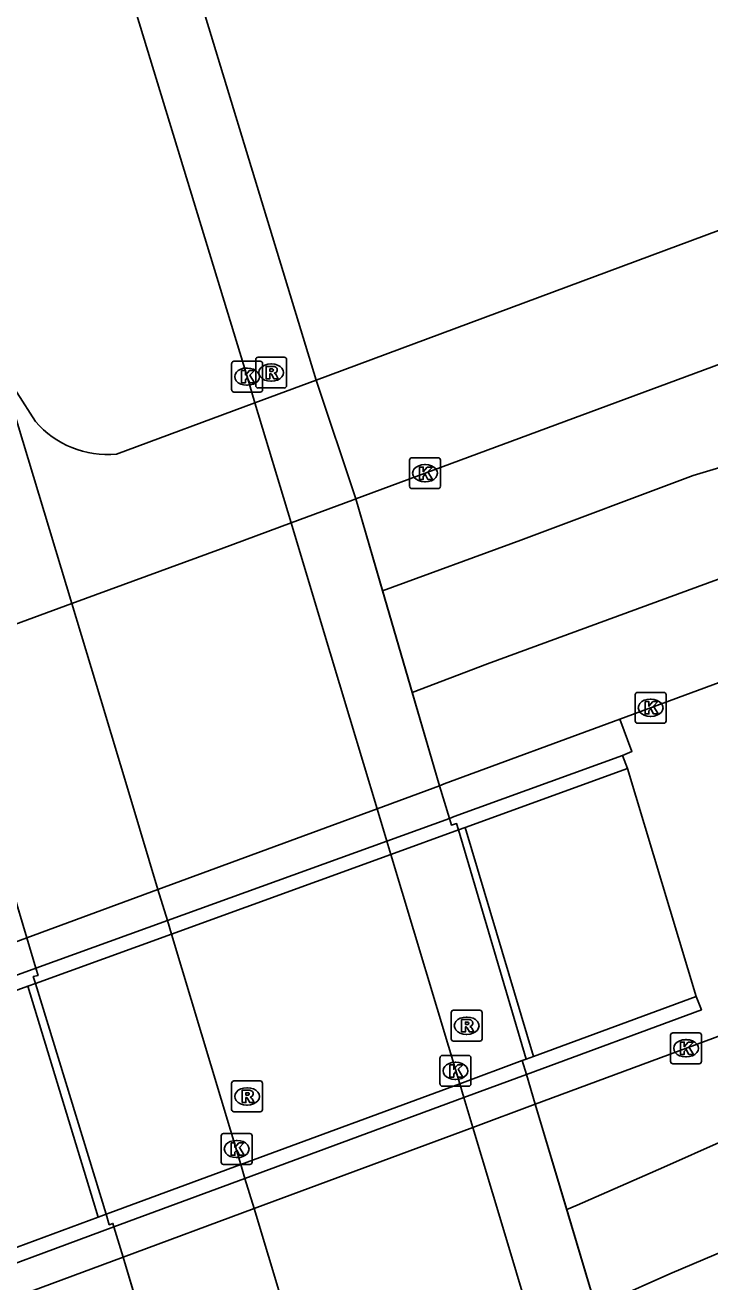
# Model space of a CAD drawing. Extents: x 160806 to 161707, y 383697 to 384148.
# Drawn here: x 161125.67 to 161147.87, y 383881.02 to 383921.78 of the extents above; entities that cross this region are included whole.
import ezdxf

# ---------------------------------------------------------------- set-up
doc = ezdxf.new("R2010")
doc.units = 0
for name, color, linetype in [('IMGEO_Berm_groen', 7, 'Continuous'), ('IMGEO_Erf', 7, 'Continuous'), ('IMGEO_Fietspad_gesloten', 7, 'Continuous'), ('IMGEO_Kolk', 7, 'Continuous'), ('IMGEO_Muur', 7, 'Continuous'), ('IMGEO_Rijbaan_lokaal_gesloten', 7, 'Continuous'), ('IMGEO_Rioolput', 7, 'Continuous'), ('IMGEO_Tunneldeel', 7, 'Continuous'), ('IMGEO_Voetpad_open', 7, 'Continuous')]:
    doc.layers.add(name, color=color, linetype=linetype)

msp = doc.modelspace()

# ---------------------------------------------------------------- linework, layer by layer
at = {"layer": 'IMGEO_Berm_groen'}
for points in [[(161145.198, 383897.673), (161147.424, 383890.278)], [(161142.214, 383886.781), (161141.926, 383887.748)], [(161128.553, 383882.806), (161128.848, 383881.822)]]:
    msp.add_lwpolyline(points, dxfattribs=at)
at = {"layer": 'IMGEO_Erf'}
msp.add_lwpolyline([(161130.022, 383926.988), (161135.107, 383910.27)], dxfattribs=at)
at = {"layer": 'IMGEO_Fietspad_gesloten'}
for points in [[(161137.527, 383894.886), (161137.397, 383895.319), (161137.082, 383896.366), (161136.2, 383899.301), (161135.228, 383902.537), (161134.295, 383905.64), (161133.125, 383909.533), (161132.871, 383910.379), (161128.001, 383926.363)], [(161130.415, 383892.303), (161130.285, 383892.737), (161129.981, 383893.745), (161129.099, 383896.676), (161128.124, 383899.912), (161127.188, 383903.021), (161124.879, 383910.69), (161120.828, 383924.144)], [(161130.415, 383892.303), (161137.527, 383894.886)], [(161139.762, 383887.449), (161137.527, 383894.886)], [(161132.666, 383884.829), (161130.415, 383892.303)], [(161139.762, 383887.449), (161132.666, 383884.829)], [(161145.381, 383868.752), (161143.943, 383873.537), (161143.043, 383876.531), (161142.082, 383879.729), (161141.127, 383882.908), (161140.189, 383886.03), (161139.898, 383886.998), (161139.762, 383887.449)], [(161138.282, 383866.176), (161136.85, 383870.932), (161135.955, 383873.904), (161134.987, 383877.121), (161134.025, 383880.315), (161133.097, 383883.398), (161132.802, 383884.376), (161132.666, 383884.829)]]:
    msp.add_lwpolyline(points, dxfattribs=at)
at = {"layer": 'IMGEO_Kolk'}
for p, q in [((161132.37, 383909.953), (161132.37, 383910.805)), ((161132.445, 383910.879), (161133.297, 383910.879)), ((161133.371, 383910.805), (161133.371, 383909.953)), ((161132.858, 383910.659), (161132.883, 383910.659)), ((161133.297, 383909.879), (161132.445, 383909.879)), ((161132.881, 383910.099), (161132.856, 383910.099)), ((161138.138, 383906.822), (161138.138, 383907.674)), ((161138.213, 383907.748), (161139.065, 383907.748)), ((161138.626, 383907.528), (161138.651, 383907.528)), ((161139.139, 383907.674), (161139.139, 383906.822)), ((161139.065, 383906.748), (161138.213, 383906.748)), ((161138.649, 383906.968), (161138.624, 383906.968)), ((161145.528, 383900.14), (161146.38, 383900.14)), ((161145.453, 383899.214), (161145.453, 383900.066)), ((161145.941, 383899.92), (161145.966, 383899.92)), ((161146.454, 383900.066), (161146.454, 383899.214)), ((161145.964, 383899.36), (161145.939, 383899.36)), ((161146.38, 383899.14), (161145.528, 383899.14)), ((161146.675, 383889.098), (161147.527, 383889.098)), ((161146.6, 383888.172), (161146.6, 383889.024)), ((161147.088, 383888.878), (161147.113, 383888.878)), ((161147.601, 383889.024), (161147.601, 383888.172)), ((161139.124, 383887.441), (161139.124, 383888.293)), ((161139.199, 383888.367), (161140.051, 383888.367)), ((161140.125, 383888.293), (161140.125, 383887.441)), ((161147.111, 383888.318), (161147.086, 383888.318)), ((161139.612, 383888.147), (161139.637, 383888.147)), ((161147.527, 383888.098), (161146.675, 383888.098)), ((161139.635, 383887.587), (161139.61, 383887.587)), ((161140.051, 383887.367), (161139.199, 383887.367)), ((161132.106, 383885.832), (161132.958, 383885.832)), ((161132.031, 383884.906), (161132.031, 383885.758)), ((161132.519, 383885.612), (161132.544, 383885.612)), ((161133.032, 383885.758), (161133.032, 383884.906)), ((161132.542, 383885.052), (161132.517, 383885.052)), ((161132.958, 383884.832), (161132.106, 383884.832))]:
    msp.add_line(p, q, dxfattribs=at)
for points in [[(161132.37, 383909.953), (161132.37, 383910.805)], [(161132.445, 383910.879), (161133.297, 383910.879)], [(161133.371, 383910.805), (161133.371, 383909.953)], [(161132.691, 383910.579), (161132.814, 383910.579), (161132.814, 383910.428), (161132.944, 383910.579), (161133.108, 383910.579), (161132.962, 383910.428), (161133.115, 383910.179), (161132.963, 383910.179), (161132.878, 383910.343), (161132.814, 383910.276), (161132.814, 383910.179), (161132.691, 383910.179), (161132.691, 383910.579)], [(161133.297, 383909.879), (161132.445, 383909.879)], [(161138.138, 383906.822), (161138.138, 383907.674)], [(161138.213, 383907.748), (161139.065, 383907.748)], [(161138.459, 383907.448), (161138.582, 383907.448), (161138.582, 383907.297), (161138.712, 383907.448), (161138.876, 383907.448), (161138.73, 383907.297), (161138.883, 383907.048), (161138.731, 383907.048), (161138.646, 383907.212), (161138.582, 383907.145), (161138.582, 383907.048), (161138.459, 383907.048), (161138.459, 383907.448)], [(161139.139, 383907.674), (161139.139, 383906.822)], [(161139.065, 383906.748), (161138.213, 383906.748)], [(161145.528, 383900.14), (161146.38, 383900.14)], [(161145.453, 383899.214), (161145.453, 383900.066)], [(161145.774, 383899.84), (161145.897, 383899.84), (161145.897, 383899.689), (161146.027, 383899.84), (161146.191, 383899.84), (161146.045, 383899.689), (161146.198, 383899.44), (161146.046, 383899.44), (161145.961, 383899.604), (161145.897, 383899.537), (161145.897, 383899.44), (161145.774, 383899.44), (161145.774, 383899.84)], [(161146.454, 383900.066), (161146.454, 383899.214)], [(161146.38, 383899.14), (161145.528, 383899.14)], [(161146.675, 383889.098), (161147.527, 383889.098)], [(161146.6, 383888.172), (161146.6, 383889.024)], [(161146.921, 383888.798), (161147.044, 383888.798), (161147.044, 383888.647), (161147.174, 383888.798), (161147.338, 383888.798), (161147.192, 383888.647), (161147.345, 383888.398), (161147.193, 383888.398), (161147.108, 383888.562), (161147.044, 383888.495), (161147.044, 383888.398), (161146.921, 383888.398), (161146.921, 383888.798)], [(161147.601, 383889.024), (161147.601, 383888.172)], [(161139.124, 383887.441), (161139.124, 383888.293)], [(161139.199, 383888.367), (161140.051, 383888.367)], [(161140.125, 383888.293), (161140.125, 383887.441)], [(161139.445, 383888.067), (161139.568, 383888.067), (161139.568, 383887.916), (161139.698, 383888.067), (161139.862, 383888.067), (161139.716, 383887.916), (161139.869, 383887.667), (161139.717, 383887.667), (161139.632, 383887.831), (161139.568, 383887.764), (161139.568, 383887.667), (161139.445, 383887.667), (161139.445, 383888.067)], [(161147.527, 383888.098), (161146.675, 383888.098)], [(161140.051, 383887.367), (161139.199, 383887.367)], [(161132.106, 383885.832), (161132.958, 383885.832)], [(161132.031, 383884.906), (161132.031, 383885.758)], [(161132.352, 383885.532), (161132.475, 383885.532), (161132.475, 383885.381), (161132.605, 383885.532), (161132.769, 383885.532), (161132.623, 383885.381), (161132.776, 383885.132), (161132.624, 383885.132), (161132.539, 383885.296), (161132.475, 383885.229), (161132.475, 383885.132), (161132.352, 383885.132), (161132.352, 383885.532)], [(161133.032, 383885.758), (161133.032, 383884.906)], [(161132.958, 383884.832), (161132.106, 383884.832)]]:
    msp.add_lwpolyline(points, dxfattribs=at)
for centre, start, end in [((161132.447, 383910.803), 91.552, 178.448), ((161132.447, 383910.803), 91.552, 178.448), ((161133.295, 383910.803), 1.552, 88.448), ((161133.295, 383910.803), 1.552, 88.448), ((161132.447, 383909.955), 181.552, 268.448), ((161132.447, 383909.955), 181.552, 268.448), ((161133.295, 383909.955), 271.552, 358.448), ((161133.295, 383909.955), 271.552, 358.448), ((161138.215, 383907.672), 91.552, 178.448), ((161138.215, 383907.672), 91.552, 178.448), ((161139.063, 383907.672), 1.552, 88.448), ((161139.063, 383907.672), 1.552, 88.448), ((161138.215, 383906.824), 181.552, 268.448), ((161138.215, 383906.824), 181.552, 268.448), ((161139.063, 383906.824), 271.552, 358.448), ((161139.063, 383906.824), 271.552, 358.448), ((161145.53, 383900.064), 91.552, 178.448), ((161145.53, 383900.064), 91.552, 178.448), ((161146.378, 383900.064), 1.552, 88.448), ((161146.378, 383900.064), 1.552, 88.448), ((161145.53, 383899.216), 181.552, 268.448), ((161145.53, 383899.216), 181.552, 268.448), ((161146.378, 383899.216), 271.552, 358.448), ((161146.378, 383899.216), 271.552, 358.448), ((161146.677, 383889.022), 91.552, 178.448), ((161146.677, 383889.022), 91.552, 178.448), ((161147.525, 383889.022), 1.552, 88.448), ((161147.525, 383889.022), 1.552, 88.448), ((161139.201, 383888.291), 91.552, 178.448), ((161139.201, 383888.291), 91.552, 178.448), ((161140.049, 383888.291), 1.552, 88.448), ((161140.049, 383888.291), 1.552, 88.448), ((161146.677, 383888.174), 181.552, 268.448), ((161146.677, 383888.174), 181.552, 268.448), ((161147.525, 383888.174), 271.552, 358.448), ((161147.525, 383888.174), 271.552, 358.448), ((161139.201, 383887.443), 181.552, 268.448), ((161139.201, 383887.443), 181.552, 268.448), ((161140.049, 383887.443), 271.552, 358.448), ((161140.049, 383887.443), 271.552, 358.448), ((161132.108, 383885.756), 91.552, 178.448), ((161132.108, 383885.756), 91.552, 178.448), ((161132.956, 383885.756), 1.552, 88.448), ((161132.956, 383885.756), 1.552, 88.448), ((161132.108, 383884.908), 181.552, 268.448), ((161132.108, 383884.908), 181.552, 268.448), ((161132.956, 383884.908), 271.552, 358.448), ((161132.956, 383884.908), 271.552, 358.448)]:
    msp.add_arc(centre, 0.0765, start, end, dxfattribs=at)
for centre, major_axis, ratio, start_param, end_param in [((161132.857, 383910.379), (-0.387, 0.002), 0.722429, 4.712389, 7.853982), ((161132.882, 383910.379), (-0.39, 0.002), 0.717154, 1.570796, 4.712389), ((161138.625, 383907.248), (-0.387, 0.002), 0.722429, 4.712389, 7.853982), ((161138.65, 383907.248), (-0.39, 0.002), 0.717154, 1.570796, 4.712389), ((161145.94, 383899.64), (-0.387, 0.002), 0.722429, 4.712389, 7.853982), ((161145.965, 383899.64), (-0.39, 0.002), 0.717154, 1.570796, 4.712389), ((161147.087, 383888.598), (-0.387, 0.002), 0.722429, 4.712389, 7.853982), ((161147.112, 383888.598), (-0.39, 0.002), 0.717154, 1.570796, 4.712389), ((161139.611, 383887.867), (-0.387, 0.002), 0.722429, 4.712389, 7.853982), ((161139.636, 383887.867), (-0.39, 0.002), 0.717154, 1.570796, 4.712389), ((161132.518, 383885.332), (-0.387, 0.002), 0.722429, 4.712389, 7.853982), ((161132.543, 383885.332), (-0.39, 0.002), 0.717154, 1.570796, 4.712389)]:
    msp.add_ellipse(centre, major_axis=major_axis, ratio=ratio, start_param=start_param, end_param=end_param, dxfattribs=at)
at = {"layer": 'IMGEO_Muur'}
for points in [[(161139.429, 383896.055), (161139.588, 383896.113), (161145.044, 383898.093)], [(161145.044, 383898.093), (161145.198, 383897.673)], [(161145.198, 383897.673), (161139.938, 383895.762)], [(161126.025, 383891.192), (161130.285, 383892.737), (161137.397, 383895.319), (161139.429, 383896.055)], [(161139.721, 383895.683), (161139.661, 383895.886), (161139.496, 383895.835), (161139.429, 383896.055)], [(161137.527, 383894.886), (161139.721, 383895.683)], [(161139.721, 383895.683), (161139.938, 383895.762)], [(161141.92, 383888.245), (161139.721, 383895.683)], [(161139.938, 383895.762), (161142.156, 383888.333)], [(161130.415, 383892.303), (161137.527, 383894.886)], [(161126.007, 383890.701), (161130.415, 383892.303)], [(161120.34, 383889.129), (161126.025, 383891.192)], [(161126.025, 383891.192), (161126.095, 383890.959), (161125.939, 383890.924), (161126.007, 383890.701)], [(161125.762, 383890.612), (161120.499, 383888.7)], [(161126.007, 383890.701), (161125.762, 383890.612)], [(161128.04, 383883.122), (161125.762, 383890.612)], [(161126.007, 383890.701), (161128.299, 383883.216)], [(161147.424, 383890.278), (161147.599, 383889.845), (161141.926, 383887.748)], [(161142.156, 383888.333), (161147.424, 383890.278)], [(161142.156, 383888.333), (161141.92, 383888.245)], [(161141.791, 383888.198), (161139.762, 383887.449)], [(161141.791, 383888.198), (161141.92, 383888.245)], [(161141.926, 383887.748), (161141.791, 383888.198)], [(161128.553, 383882.806), (161132.802, 383884.376), (161139.898, 383886.998), (161141.926, 383887.748)], [(161139.762, 383887.449), (161132.666, 383884.829)], [(161132.666, 383884.829), (161128.417, 383883.26), (161128.299, 383883.216)], [(161128.04, 383883.122), (161122.779, 383881.179)], [(161128.299, 383883.216), (161128.04, 383883.122)], [(161128.299, 383883.216), (161128.402, 383882.878), (161128.519, 383882.921), (161128.553, 383882.806)], [(161122.779, 383881.179), (161122.955, 383880.737), (161128.553, 383882.806)]]:
    msp.add_lwpolyline(points, dxfattribs=at)
at = {"layer": 'IMGEO_Rijbaan_lokaal_gesloten'}
for points in [[(161174.244, 383920.447), (161170.04, 383918.944), (161153.59, 383912.781), (161136.395, 383906.417)], [(161175.43, 383916.265), (161173.177, 383915.613), (161170.127, 383914.718), (161166.328, 383913.525), (161160.559, 383911.635), (161154.836, 383909.698), (161150.215, 383908.042), (161147.328, 383907.169), (161141.741, 383905.073), (161137.264, 383903.436)], [(161138.226, 383900.14), (161140.665, 383901.062), (161148.122, 383903.796), (161153.722, 383905.725), (161159.37, 383907.782), (161162.396, 383908.813), (161172.809, 383911.954), (161176.361, 383912.987)], [(161136.395, 383906.417), (161136.29, 383906.378), (161134.295, 383905.64), (161132.027, 383904.8), (161127.188, 383903.021), (161122.947, 383901.461)], [(161136.395, 383906.417), (161137.264, 383903.436)], [(161143.232, 383883.37), (161143.575, 383883.512), (161146.383, 383884.743), (161148.269, 383885.583), (161150.127, 383886.226), (161152.034, 383886.918), (161155.814, 383888.224), (161159.601, 383889.504), (161173.645, 383893.895), (161196.949, 383900.39), (161211.883, 383904.41), (161213.153, 383904.691)], [(161144.952, 383899.275), (161158.826, 383904.392)], [(161137.264, 383903.436), (161138.226, 383900.14)], [(161214.088, 383901.528), (161187.391, 383894.279), (161172.114, 383889.9), (161162.606, 383886.956), (161151.326, 383883.114), (161148.429, 383882.073), (161146.576, 383881.284), (161144.681, 383880.444), (161144.172, 383880.216)], [(161138.226, 383900.14), (161139.108, 383897.114)], [(161139.108, 383897.114), (161139.26, 383897.17), (161144.952, 383899.275)], [(161125.73, 383892.176), (161129.981, 383893.745), (161137.082, 383896.366), (161139.108, 383897.114)], [(161125.73, 383892.176), (161124.834, 383895.166)], [(161119.523, 383889.885), (161125.73, 383892.176)], [(161142.214, 383886.781), (161148.254, 383889.022)], [(161128.848, 383881.822), (161133.097, 383883.398), (161140.189, 383886.03), (161142.214, 383886.781)], [(161143.232, 383883.37), (161142.214, 383886.781)], [(161144.172, 383880.216), (161143.232, 383883.37)], [(161128.848, 383881.822), (161087.876, 383866.621)], [(161129.754, 383878.799), (161128.848, 383881.822)]]:
    msp.add_lwpolyline(points, dxfattribs=at)
at = {"layer": 'IMGEO_Rioolput'}
for p, q in [((161133.15, 383910.085), (161133.15, 383910.937)), ((161133.225, 383911.011), (161134.077, 383911.011)), ((161133.638, 383910.791), (161133.663, 383910.791)), ((161134.151, 383910.937), (161134.151, 383910.085)), ((161134.077, 383910.011), (161133.225, 383910.011)), ((161133.661, 383910.231), (161133.636, 383910.231)), ((161139.488, 383888.904), (161139.488, 383889.756)), ((161139.563, 383889.83), (161140.415, 383889.83)), ((161139.976, 383889.61), (161140.001, 383889.61)), ((161140.489, 383889.756), (161140.489, 383888.904)), ((161140.415, 383888.83), (161139.563, 383888.83)), ((161139.999, 383889.05), (161139.974, 383889.05)), ((161132.369, 383886.612), (161132.369, 383887.464)), ((161132.444, 383887.538), (161133.296, 383887.538)), ((161133.37, 383887.464), (161133.37, 383886.612)), ((161132.857, 383887.318), (161132.882, 383887.318)), ((161132.88, 383886.758), (161132.855, 383886.758)), ((161133.296, 383886.538), (161132.444, 383886.538))]:
    msp.add_line(p, q, dxfattribs=at)
for points in [[(161133.15, 383910.085), (161133.15, 383910.937)], [(161133.225, 383911.011), (161134.077, 383911.011)], [(161133.739, 383910.709), (161133.487, 383910.711), (161133.487, 383910.311)], [(161134.151, 383910.937), (161134.151, 383910.085)], [(161133.487, 383910.311), (161133.611, 383910.311), (161133.611, 383910.473), (161133.622, 383910.473)], [(161133.665, 383910.63), (161133.611, 383910.63), (161133.611, 383910.549)], [(161133.611, 383910.549), (161133.663, 383910.549)], [(161133.669, 383910.444), (161133.74, 383910.311), (161133.88, 383910.311), (161133.815, 383910.437)], [(161134.077, 383910.011), (161133.225, 383910.011)], [(161139.488, 383888.904), (161139.488, 383889.756)], [(161139.563, 383889.83), (161140.415, 383889.83)], [(161140.077, 383889.528), (161139.825, 383889.53), (161139.825, 383889.13)], [(161140.489, 383889.756), (161140.489, 383888.904)], [(161139.825, 383889.13), (161139.949, 383889.13), (161139.949, 383889.292), (161139.96, 383889.292)], [(161140.003, 383889.449), (161139.949, 383889.449), (161139.949, 383889.368)], [(161139.949, 383889.368), (161140.001, 383889.368)], [(161140.007, 383889.263), (161140.078, 383889.13), (161140.218, 383889.13), (161140.153, 383889.256)], [(161140.415, 383888.83), (161139.563, 383888.83)], [(161132.369, 383886.612), (161132.369, 383887.464)], [(161132.444, 383887.538), (161133.296, 383887.538)], [(161133.37, 383887.464), (161133.37, 383886.612)], [(161132.958, 383887.236), (161132.706, 383887.238), (161132.706, 383886.838)], [(161132.884, 383887.157), (161132.83, 383887.157), (161132.83, 383887.076)], [(161132.83, 383887.076), (161132.882, 383887.076)], [(161132.706, 383886.838), (161132.83, 383886.838), (161132.83, 383887), (161132.841, 383887)], [(161132.888, 383886.971), (161132.959, 383886.838), (161133.099, 383886.838), (161133.034, 383886.964)], [(161133.296, 383886.538), (161132.444, 383886.538)]]:
    msp.add_lwpolyline(points, dxfattribs=at)
for centre, radius, start, end in [((161133.227, 383910.935), 0.0765, 91.552, 178.448), ((161133.227, 383910.935), 0.0765, 91.552, 178.448), ((161133.738, 383910.599), 0.109, 350.3612, 89.416), ((161134.075, 383910.935), 0.0765, 1.552, 88.448), ((161134.075, 383910.935), 0.0765, 1.552, 88.448), ((161133.621, 383910.42), 0.0533, 26.0293, 88.6989), ((161133.647, 383910.738), 0.19, 274.7715, 282.9687), ((161133.671, 383910.534), 0.0964, 77.0061, 93.1865), ((161133.685, 383910.591), 0.0378, 276.6634, 79.6772), ((161133.736, 383910.599), 0.112, 277.5842, 350.9817), ((161133.72, 383910.384), 0.108, 29.5134, 73.7905), ((161133.227, 383910.087), 0.0765, 181.552, 268.448), ((161133.227, 383910.087), 0.0765, 181.552, 268.448), ((161134.075, 383910.087), 0.0765, 271.552, 358.448), ((161134.075, 383910.087), 0.0765, 271.552, 358.448), ((161139.565, 383889.754), 0.0765, 91.552, 178.448), ((161139.565, 383889.754), 0.0765, 91.552, 178.448), ((161140.076, 383889.418), 0.109, 350.3612, 89.416), ((161140.413, 383889.754), 0.0765, 1.552, 88.448), ((161140.413, 383889.754), 0.0765, 1.552, 88.448), ((161139.959, 383889.239), 0.0533, 26.0293, 88.6989), ((161139.985, 383889.557), 0.19, 274.7715, 282.9687), ((161140.009, 383889.353), 0.0964, 77.0061, 93.1865), ((161140.023, 383889.41), 0.0378, 276.6634, 79.6772), ((161140.074, 383889.418), 0.112, 277.5842, 350.9817), ((161140.058, 383889.203), 0.108, 29.5134, 73.7905), ((161139.565, 383888.906), 0.0765, 181.552, 268.448), ((161139.565, 383888.906), 0.0765, 181.552, 268.448), ((161140.413, 383888.906), 0.0765, 271.552, 358.448), ((161140.413, 383888.906), 0.0765, 271.552, 358.448), ((161132.446, 383887.462), 0.0765, 91.552, 178.448), ((161132.446, 383887.462), 0.0765, 91.552, 178.448), ((161133.294, 383887.462), 0.0765, 1.552, 88.448), ((161133.294, 383887.462), 0.0765, 1.552, 88.448), ((161132.866, 383887.265), 0.19, 274.7715, 282.9687), ((161132.89, 383887.061), 0.0964, 77.0061, 93.1865), ((161132.904, 383887.118), 0.0378, 276.6634, 79.6772), ((161132.957, 383887.126), 0.109, 350.3612, 89.416), ((161132.955, 383887.126), 0.112, 277.5842, 350.9817), ((161132.84, 383886.947), 0.0533, 26.0293, 88.6989), ((161132.939, 383886.911), 0.108, 29.5134, 73.7905), ((161132.446, 383886.614), 0.0765, 181.552, 268.448), ((161132.446, 383886.614), 0.0765, 181.552, 268.448), ((161133.294, 383886.614), 0.0765, 271.552, 358.448), ((161133.294, 383886.614), 0.0765, 271.552, 358.448)]:
    msp.add_arc(centre, radius, start, end, dxfattribs=at)
for centre, major_axis, ratio, start_param, end_param in [((161133.637, 383910.511), (-0.387, 0.002), 0.722429, 4.712389, 7.853982), ((161133.662, 383910.511), (-0.39, 0.002), 0.717154, 1.570796, 4.712389), ((161139.975, 383889.33), (-0.387, 0.002), 0.722429, 4.712389, 7.853982), ((161140, 383889.33), (-0.39, 0.002), 0.717154, 1.570796, 4.712389), ((161132.856, 383887.038), (-0.387, 0.002), 0.722429, 4.712389, 7.853982), ((161132.881, 383887.038), (-0.39, 0.002), 0.717154, 1.570796, 4.712389)]:
    msp.add_ellipse(centre, major_axis=major_axis, ratio=ratio, start_param=start_param, end_param=end_param, dxfattribs=at)
at = {"layer": 'IMGEO_Tunneldeel'}
for points in [[(161136.395, 383906.417), (161135.107, 383910.27), (161130.022, 383926.988), (161128.001, 383926.363), (161120.828, 383924.144), (161116.526, 383922.813), (161117.416, 383919.839), (161118.837, 383915.091), (161120.497, 383909.633), (161121.279, 383907.023), (161121.435, 383906.506), (161122.947, 383901.461), (161125.73, 383892.176), (161126.025, 383891.192), (161126.095, 383890.959), (161125.939, 383890.924), (161126.007, 383890.701), (161130.415, 383892.303), (161137.527, 383894.886), (161139.721, 383895.683), (161139.661, 383895.886), (161139.496, 383895.835), (161139.429, 383896.055), (161139.108, 383897.114)], [(161142.214, 383886.781), (161141.926, 383887.748), (161141.791, 383888.198), (161139.762, 383887.449), (161132.666, 383884.829), (161128.417, 383883.26), (161128.299, 383883.216), (161128.402, 383882.878), (161128.519, 383882.921), (161128.553, 383882.806), (161128.848, 383881.822), (161132.588, 383869.346), (161134.004, 383864.624), (161138.282, 383866.176), (161145.381, 383868.752), (161147.376, 383869.475), (161145.945, 383874.273)]]:
    msp.add_lwpolyline(points, close=True, dxfattribs=at)
at = {"layer": 'IMGEO_Voetpad_open'}
for points in [[(161182.513, 383927.542), (161182.377, 383927.75), (161182.044, 383927.57), (161179.812, 383926.908), (161135.107, 383910.27)], [(161137.527, 383894.886), (161139.721, 383895.683), (161139.661, 383895.886), (161139.496, 383895.835), (161139.429, 383896.055), (161139.108, 383897.114), (161136.395, 383906.417), (161135.107, 383910.27), (161130.022, 383926.988), (161128.001, 383926.363)], [(161120.828, 383924.144), (161116.526, 383922.813), (161117.416, 383919.839), (161118.837, 383915.091), (161120.497, 383909.633), (161121.279, 383907.023), (161121.435, 383906.506), (161122.947, 383901.461), (161125.73, 383892.176), (161126.025, 383891.192), (161126.095, 383890.959), (161125.939, 383890.924), (161126.007, 383890.701), (161130.415, 383892.303)], [(161117.416, 383919.839), (161120.634, 383917.263), (161124.879, 383910.69), (161125.416, 383909.858), (161126.009, 383908.925)], [(161128.634, 383907.862), (161133.125, 383909.533), (161135.107, 383910.27)], [(161135.107, 383910.27), (161136.395, 383906.417)], [(161145.044, 383898.093), (161145.348, 383898.218), (161144.952, 383899.275)], [(161139.429, 383896.055), (161139.108, 383897.114)], [(161125.73, 383892.176), (161126.025, 383891.192)], [(161145.381, 383868.752), (161147.376, 383869.475), (161145.945, 383874.273), (161142.214, 383886.781), (161141.926, 383887.748), (161141.791, 383888.198), (161139.762, 383887.449)], [(161132.666, 383884.829), (161128.417, 383883.26), (161128.299, 383883.216), (161128.402, 383882.878), (161128.519, 383882.921), (161128.553, 383882.806), (161128.848, 383881.822), (161132.588, 383869.346), (161134.004, 383864.624), (161138.282, 383866.176)]]:
    msp.add_lwpolyline(points, dxfattribs=at)
msp.add_arc((161128.356, 383910.948), 3.098, 220.7587, 275.1501, dxfattribs=at)

doc.saveas('drawing.dxf')
